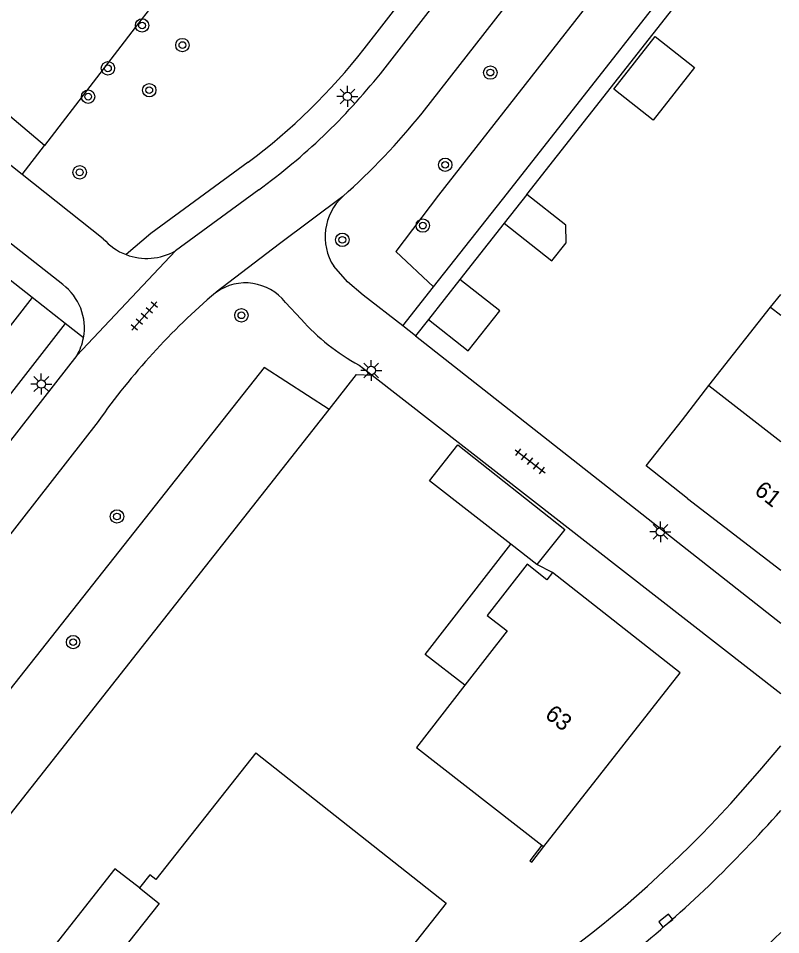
# Model space of a CAD drawing. Extents: x 126000 to 131009, y 393000 to 395500.
# Drawn here: x 130954.5 to 131000, y 395020.6 to 395075.3 of the extents above; entities that cross this region are included whole.
import ezdxf

# ---------------------------------------------------------------- set-up
doc = ezdxf.new("R2010")
doc.units = 0
for name, color, linetype in [('gg-afsc-erfafscheiding', 7, 'Continuous'), ('gg-afsc-muur', 7, 'Continuous'), ('gg-anno-huisnummerreeks BGT', 7, 'Continuous'), ('gg-bbg-bijgebouw', 7, 'Continuous'), ('gg-bbg-gedigitaliseerde bebouwing', 7, 'Continuous'), ('gg-bbg-gedigitaliseerde bijgebouw', 7, 'Continuous'), ('gg-bbg-hoofdgebouw', 7, 'Continuous'), ('gg-bbg-luifel en loopbrug', 7, 'Continuous'), ('gg-bbg-tussenscheiding', 7, 'Continuous'), ('gg-knt-verharding', 7, 'Continuous'), ('gt-grn-groengrens', 7, 'Continuous'), ('gt-grn-weggrens', 7, 'Continuous'), ('gt-symb-boom', 7, 'Continuous'), ('gt-symb-kolk', 7, 'Continuous'), ('gt-symb-lichtmast', 7, 'Continuous'), ('gt-symb-tegel verharding', 7, 'Continuous')]:
    doc.layers.add(name, color=color, linetype=linetype)

# ---------------------------------------------------------------- blocks, each defined once
blk = doc.blocks.new('gt0-BOOM')
at = {"layer": 'gt-symb-boom'}
for radius in [0.4, 0.2]:
    blk.add_circle((0, 0), radius, dxfattribs=at)
blk = doc.blocks.new('gt0-LMAST')
at = {"layer": 'gt-symb-lichtmast'}
for p, q in [((-0.005, 0.246), (-0.005, 0.621)), ((-0.182, 0.173), (-0.447, 0.438)), ((0.172, 0.173), (0.437, 0.438)), ((-0.255, -0.004), (-0.63, -0.004)), ((-0.182, -0.181), (-0.447, -0.446)), ((-0.005, -0.254), (-0.005, -0.629)), ((0.437, -0.446), (0.172, -0.181)), ((0.245, -0.004), (0.62, -0.004))]:
    blk.add_line(p, q, dxfattribs=at)
blk.add_circle((-0.005, -0.004), 0.25, dxfattribs=at)
blk = doc.blocks.new('gt0-TEG1')
at = {"layer": 'gt-symb-tegel verharding'}
for p, q in [((-1.125, 0), (1.125, 0)), ((-0.9, -0.25), (-0.9, 0.25)), ((-0.45, -0.25), (-0.45, 0.25)), ((0, -0.25), (0, 0.25)), ((0.45, -0.25), (0.45, 0.25)), ((0.9, -0.25), (0.9, 0.25))]:
    blk.add_line(p, q, dxfattribs=at)
blk = doc.blocks.new('gt0-KOLK')
at = {"layer": 'gt-symb-kolk'}
blk.add_lwpolyline([(0, 0), (0.375, 0), (0.375, 0.4), (-0.375, 0.4), (-0.375, 0), (0, 0)], dxfattribs=at)

msp = doc.modelspace()

# ---------------------------------------------------------------- linework, layer by layer
at = {"layer": 'gg-afsc-erfafscheiding'}
for p, q in [((130983.482, 395063.071), (130980.838, 395059.707)), ((130978.958, 395057.315), (130978.189, 395056.337))]:
    msp.add_line(p, q, dxfattribs=at)
for points in [[(130984.834, 395064.791), (130997.887, 395081.395), (130997.584, 395081.973), (131000, 395084.994)], [(130973.025, 395051.951), (130974.669, 395054.038), (130975.597, 395053.987)], [(130920.483, 394985.246), (130932.09, 395000), (130973.025, 395051.951)]]:
    msp.add_lwpolyline(points, dxfattribs=at)
at = {"layer": 'gg-afsc-muur'}
msp.add_lwpolyline([(130985.738, 395025.931), (130985.019, 395024.982), (130985.128, 395024.902), (130985.844, 395025.848)], dxfattribs=at)
at = {"layer": 'gg-bbg-bijgebouw'}
msp.add_line((130985.44, 395042.677), (130983.879, 395043.892), dxfattribs=at)
msp.add_lwpolyline([(130983.879, 395043.892), (130979.015, 395047.679), (130980.711, 395049.825), (130987.1, 395044.777), (130985.44, 395042.677)], dxfattribs=at)
at = {"layer": 'gg-bbg-gedigitaliseerde bebouwing'}
for p, q in [((130999.4, 395058.061), (131000, 395058.814)), ((130995.701, 395053.374), (130999.4, 395058.061))]:
    msp.add_line(p, q, dxfattribs=at)
for points in [[(130994.438, 395046.633), (130991.965, 395048.576), (130994.132, 395051.335)], [(130986.367, 395042.204), (130986.035, 395041.778), (130984.851, 395042.699), (130982.476, 395039.648), (130983.66, 395038.726), (130981.131, 395035.477)], [(130981.131, 395035.477), (130978.242, 395031.767), (130985.738, 395025.931)], [(130968.646, 395031.434), (130962.677, 395023.875), (130962.31, 395024.16), (130961.69, 395023.37)], [(130961.69, 395023.37), (130962.87, 395022.44), (130958.831, 395017.34)]]:
    msp.add_lwpolyline(points, dxfattribs=at)
at = {"layer": 'gg-bbg-gedigitaliseerde bijgebouw'}
for p, q in [((130984.834, 395064.791), (130983.482, 395063.071)), ((130980.838, 395059.707), (130978.958, 395057.315))]:
    msp.add_line(p, q, dxfattribs=at)
for points in [[(130990.025, 395071.07), (130992.497, 395074.215), (130994.855, 395072.361), (130992.383, 395069.216), (130990.025, 395071.07)], [(130983.482, 395063.071), (130986.338, 395060.827), (130987.179, 395061.898), (130987.168, 395062.957), (130984.834, 395064.791)], [(130978.958, 395057.315), (130981.341, 395055.443), (130983.22, 395057.836), (130980.838, 395059.707)]]:
    msp.add_lwpolyline(points, dxfattribs=at)
at = {"layer": 'gg-bbg-hoofdgebouw'}
for p, q in [((130994.132, 395051.335), (130995.701, 395053.374)), ((130994.438, 395046.633), (131000, 395042.351)), ((130985.738, 395025.931), (130985.844, 395025.848))]:
    msp.add_line(p, q, dxfattribs=at)
for points in [[(130985.844, 395025.848), (130993.988, 395036.22), (130986.367, 395042.204)], [(130968.646, 395031.434), (130980.017, 395022.471), (130976.134, 395017.539), (130975.709, 395017.875)]]:
    msp.add_lwpolyline(points, dxfattribs=at)
at = {"layer": 'gg-bbg-luifel en loopbrug'}
msp.add_line((130986.367, 395042.204), (130985.44, 395042.677), dxfattribs=at)
for points in [[(130981.131, 395035.477), (130978.763, 395037.32), (130983.879, 395043.892)], [(130961.69, 395023.37), (130960.231, 395024.516), (130956.211, 395019.399), (130958.831, 395017.34)]]:
    msp.add_lwpolyline(points, dxfattribs=at)
at = {"layer": 'gg-bbg-tussenscheiding'}
for p, q in [((130999.4, 395058.061), (131000, 395057.584)), ((130995.701, 395053.374), (131000, 395050.028))]:
    msp.add_line(p, q, dxfattribs=at)
at = {"layer": 'gg-knt-verharding'}
for p, q in [((130975.123, 395073.49), (131000, 395105.405)), ((130976.086, 395071.997), (131000, 395102.657)), ((130978.575, 395069.646), (130991.942, 395086.755)), ((130954.697, 395065.973), (130947.606, 395071.583)), ((130957.112, 395059.4), (130947.2, 395067.188)), ((130955.287, 395058.628), (130946.132, 395065.828)), ((130959.537, 395062.143), (130954.697, 395065.973)), ((130968.819, 395065.065), (130963.84, 395061.416)), ((130957.253, 395057.082), (130955.287, 395058.628)), ((130966.243, 395058.918), (130966.275, 395058.941)), ((130970.414, 395058.339), (130971.363, 395057.332)), ((130957.253, 395057.082), (130899.769, 394983.384)), ((130978.189, 395056.337), (130977.421, 395056.935)), ((130978.189, 395056.337), (131000, 395039.186)), ((130957.952, 395055.175), (130914.925, 395000)), ((130974.813, 395054.598), (130975.597, 395053.987)), ((130975.597, 395053.987), (131000, 395034.974)), ((130998.759, 395030.39), (131000, 395031.854))]:
    msp.add_line(p, q, dxfattribs=at)
for points in [[(130968.182, 395066.709), (130962.383, 395062.451), (130960.892, 395061.193)], [(130977.421, 395056.935), (130975.06, 395058.774), (130974.117, 395059.57), (130973.307, 395060.496)], [(130959.222, 395051.219), (130919.271, 395000), (130899.067, 394974.06)]]:
    msp.add_lwpolyline(points, dxfattribs=at)
for centre, radius, start, end in [((130946.591, 395095.752), 36.19, 306.6274, 322.0365), ((130946.581, 395095.653), 37.818, 306.0181, 321.2788), ((130947.245, 395094.693), 40.112, 311.5452, 321.3597), ((130976.04, 395062.266), 3.256, 132.3403, 212.9236), ((130962.132, 395064.403), 3.441, 221.0507, 248.8802), ((130962.131, 395064.406), 3.443, 248.9031, 299.7487), ((130955.197, 395056.823), 3.211, 349.1535, 53.377), ((130968.031, 395056.481), 3.022, 37.9317, 125.5175), ((130993.068, 395027.404), 41.385, 130.4051, 144.8692), ((130980.879, 395065.796), 12.735, 221.6524, 241.5565), ((130955.201, 395056.822), 3.207, 329.0986, 349.1651), ((130944.785, 395076.159), 70.767, 297.00055, 319.70297), ((130944.038, 395077.283), 74.575, 309.07605, 318.62669), ((130942.794, 395078.942), 81.633, 308.78921, 314.48842)]:
    msp.add_arc(centre, radius, start, end, dxfattribs=at)
at = {"layer": 'gt-grn-groengrens'}
for p, q in [((130954.697, 395065.973), (130956.026, 395067.705)), ((130977.421, 395056.935), (130979.264, 395059.265)), ((130955.287, 395058.628), (130951.052, 395053.197))]:
    msp.add_line(p, q, dxfattribs=at)
for points in [[(130994.868, 395084.303), (130979.554, 395064.751), (130977.001, 395061.37), (130979.264, 395059.265)], [(130979.264, 395059.265), (130983.685, 395064.855), (130997.327, 395082.242)], [(130956.026, 395067.705), (130950.684, 395072.215), (130952.176, 395074.222), (130953.376, 395075.944), (130948.38, 395080.056)], [(130964.921, 395079.214), (130961.634, 395075.016), (130956.026, 395067.705)], [(130973.025, 395051.951), (130969.143, 395054.455), (130876.914, 394937.734)]]:
    msp.add_lwpolyline(points, dxfattribs=at)
at = {"layer": 'gt-grn-weggrens'}
for p, q in [((130957.952, 395055.175), (130963.84, 395061.416)), ((130958.35, 395056.219), (130957.253, 395057.082))]:
    msp.add_line(p, q, dxfattribs=at)
msp.add_lwpolyline([(130973.847, 395064.672), (130970.063, 395061.828), (130966.275, 395058.941)], dxfattribs=at)

# ---------------------------------------------------------------- block references
at = {"layer": 'gt-symb-boom'}
for p in [(130961.851, 395074.878), (130964.26, 395073.708), (130982.656, 395072.062), (130958.629, 395070.626), (130962.283, 395071.014), (130979.958, 395066.559), (130958.124, 395066.107), (130978.622, 395062.926), (130973.814, 395062.076), (130967.784, 395057.569), (130960.353, 395045.557), (130957.735, 395038.052)]:
    msp.add_blockref('gt0-BOOM', p, dxfattribs=at)
at = {"layer": 'gt-symb-boom', "rotation": 50.84774131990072}
msp.add_blockref('gt0-BOOM', (130959.814, 395072.319), dxfattribs=at)
at = {"layer": 'gt-symb-kolk', "rotation": 38.6687537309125}
msp.add_blockref('gt0-KOLK', (130993.261, 395021.26), dxfattribs=at)
at = {"layer": 'gt-symb-lichtmast'}
for p in [(130974.126, 395070.644), (130975.545, 395054.276), (130955.837, 395053.468), (130992.82, 395044.643)]:
    msp.add_blockref('gt0-LMAST', p, dxfattribs=at)
at = {"layer": 'gt-symb-tegel verharding'}
for p, rotation in [((130961.989, 395057.519), 48.85180488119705), ((130985.035, 395048.85), -37.93526325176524)]:
    msp.add_blockref('gt0-TEG1', p, dxfattribs=dict(at, rotation=rotation))

# ---------------------------------------------------------------- texts
at = {"layer": 'gg-anno-huisnummerreeks BGT'}
for s, rotation, p in [('61', 321.8, (130998.368, 395046.97)), ('63', 321.9, (130985.855, 395033.597))]:
    msp.add_text(s, height=1, rotation=rotation, dxfattribs=at).set_placement(p)

doc.saveas('drawing.dxf')
